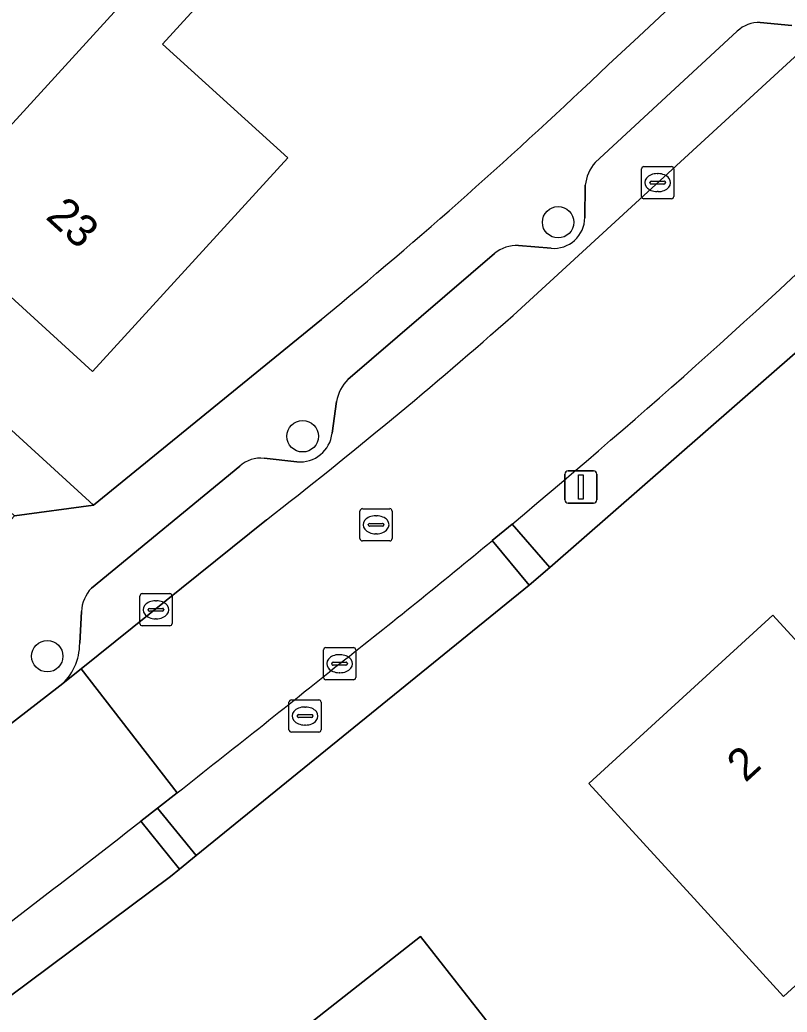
# Model space of a CAD drawing. Extents: x 162661 to 163484, y 380247 to 381230.
# Drawn here: x 163226.14 to 163249.97, y 381043.63 to 381074.46 of the extents above; entities that cross this region are included whole.
import ezdxf

# ---------------------------------------------------------------- set-up
doc = ezdxf.new("R2010")
doc.units = 0
for name, color, linetype in [('IMGEO_Boom', 7, 'Continuous'), ('IMGEO_Brandkraan', 7, 'Continuous'), ('IMGEO_Erf', 7, 'Continuous'), ('IMGEO_Kolk', 7, 'Continuous'), ('IMGEO_Lichtmast', 7, 'Continuous'), ('IMGEO_Pand', 7, 'Continuous'), ('IMGEO_Pand_nummerreeks', 7, 'Continuous'), ('IMGEO_Parkeervlak_halfverhard', 7, 'Continuous'), ('IMGEO_Parkeervlak_open', 7, 'Continuous'), ('IMGEO_Rijbaan_lokaal_open', 7, 'Continuous'), ('IMGEO_Rioolput', 7, 'Continuous'), ('IMGEO_Voetpad_open', 7, 'Continuous')]:
    doc.layers.add(name, color=color, linetype=linetype)

msp = doc.modelspace()

# ---------------------------------------------------------------- linework, layer by layer
at = {"layer": 'IMGEO_Boom'}
for centre in [(163242.859, 381068.171), (163234.923, 381061.523), (163226.986, 381054.691)]:
    msp.add_circle(centre, 0.489, dxfattribs=at)
at = {"layer": 'IMGEO_Brandkraan'}
for p, q in [((163234.496, 381052.406), (163234.496, 381053.258)), ((163234.571, 381053.332), (163235.423, 381053.332)), ((163235.497, 381053.258), (163235.497, 381052.406)), ((163234.755, 381052.826), (163234.755, 381052.838)), ((163234.798, 381052.875), (163235.196, 381052.875)), ((163234.984, 381053.112), (163235.009, 381053.112)), ((163235.239, 381052.838), (163235.239, 381052.826)), ((163235.193, 381052.789), (163234.795, 381052.789)), ((163235.007, 381052.552), (163234.982, 381052.552)), ((163235.423, 381052.332), (163234.571, 381052.332))]:
    msp.add_line(p, q, dxfattribs=at)
for points in [[(163234.496, 381052.406), (163234.496, 381053.258)], [(163234.571, 381053.332), (163235.423, 381053.332)], [(163235.497, 381053.258), (163235.497, 381052.406)], [(163235.423, 381052.332), (163234.571, 381052.332)]]:
    msp.add_lwpolyline(points, dxfattribs=at)
for centre, radius, start, end in [((163234.573, 381053.256), 0.0765, 91.552, 178.448), ((163234.573, 381053.256), 0.0765, 91.552, 178.448), ((163235.421, 381053.256), 0.0765, 1.552, 88.448), ((163235.421, 381053.256), 0.0765, 1.552, 88.448), ((163234.795, 381052.835), 0.0403, 85.8775, 175.7526), ((163235.2, 381052.837), 0.0386, 1.7309, 96.639), ((163234.792, 381052.825), 0.0366, 178.938, 274.7102), ((163235.196, 381052.832), 0.043, 264.8664, 352.4533), ((163234.573, 381052.408), 0.0765, 181.552, 268.448), ((163234.573, 381052.408), 0.0765, 181.552, 268.448), ((163235.421, 381052.408), 0.0765, 271.552, 358.448), ((163235.421, 381052.408), 0.0765, 271.552, 358.448)]:
    msp.add_arc(centre, radius, start, end, dxfattribs=at)
for centre, major_axis, ratio, start_param, end_param in [((163234.983, 381052.832), (-0.387, 0.002), 0.722429, 4.712389, 7.853982), ((163235.008, 381052.832), (-0.39, 0.002), 0.717154, 1.570796, 4.712389)]:
    msp.add_ellipse(centre, major_axis=major_axis, ratio=ratio, start_param=start_param, end_param=end_param, dxfattribs=at)
at = {"layer": 'IMGEO_Erf'}
for points in [[(163226.292, 381096.636), (163223.572, 381099.595), (163222.685, 381100.561), (163202.467, 381083.117), (163228.42, 381059.385), (163235.502, 381065.152)], [(163244.41, 381073.057), (163245.369, 381073.946), (163246.326, 381074.837), (163226.292, 381096.636)], [(163250.303, 381064.174), (163242.599, 381057.45), (163241.963, 381056.895), (163231.612, 381048.494), (163231.099, 381048.078), (163230.812, 381047.845), (163210.838, 381032.957), (163209.732, 381032.133), (163208.437, 381031.168), (163205.931, 381029.575), (163203.137, 381027.533), (163199.236, 381024.792), (163186.779, 381016.648)]]:
    msp.add_lwpolyline(points, dxfattribs=at)
for points in [[(163224.14, 381079.559), (163227.912, 381076.127), (163230.002, 381078.425), (163231.349, 381077.2), (163232.662, 381076.005), (163230.571, 381073.705), (163234.457, 381070.168), (163228.393, 381063.536), (163223.199, 381068.276), (163218.093, 381072.937), (163212.985, 381077.599), (163207.789, 381082.341), (163213.829, 381088.944), (163217.716, 381085.407), (163219.799, 381087.697), (163221.114, 381086.5), (163222.451, 381085.283), (163220.367, 381082.992)], [(163243.81, 381050.738), (163249.526, 381055.966), (163252.9, 381052.276), (163255.575, 381049.352), (163249.859, 381044.124), (163247.184, 381047.048)], [(163235.87, 381036.87), (163232.512, 381034.234), (163229.122, 381038.553), (163232.48, 381041.189), (163238.586, 381045.982), (163241.673, 381042.049), (163244.132, 381038.917), (163238.026, 381034.124)]]:
    msp.add_lwpolyline(points, close=True, dxfattribs=at)
msp.add_arc((163133.163, 381189.447), 161.004, 309.46639, 313.7056, dxfattribs=at)
at = {"layer": 'IMGEO_Kolk'}
for p, q in [((163245.451, 381068.975), (163245.451, 381069.827)), ((163245.526, 381069.901), (163246.378, 381069.901)), ((163246.452, 381069.827), (163246.452, 381068.975)), ((163245.939, 381069.681), (163245.964, 381069.681)), ((163245.71, 381069.395), (163245.71, 381069.407)), ((163246.148, 381069.358), (163245.75, 381069.358)), ((163245.753, 381069.444), (163246.151, 381069.444)), ((163246.194, 381069.407), (163246.194, 381069.395)), ((163246.378, 381068.901), (163245.526, 381068.901)), ((163245.962, 381069.121), (163245.937, 381069.121)), ((163229.864, 381055.707), (163229.864, 381056.559)), ((163229.939, 381056.633), (163230.791, 381056.633)), ((163230.865, 381056.559), (163230.865, 381055.707)), ((163230.352, 381056.413), (163230.377, 381056.413)), ((163230.123, 381056.127), (163230.123, 381056.139)), ((163230.561, 381056.09), (163230.163, 381056.09)), ((163230.166, 381056.176), (163230.564, 381056.176)), ((163230.607, 381056.139), (163230.607, 381056.127)), ((163230.791, 381055.633), (163229.939, 381055.633)), ((163230.375, 381055.853), (163230.35, 381055.853)), ((163235.569, 381054.032), (163235.569, 381054.884)), ((163235.644, 381054.958), (163236.496, 381054.958)), ((163236.057, 381054.738), (163236.082, 381054.738)), ((163236.57, 381054.884), (163236.57, 381054.032)), ((163235.828, 381054.452), (163235.828, 381054.464)), ((163236.266, 381054.415), (163235.868, 381054.415)), ((163235.871, 381054.501), (163236.269, 381054.501)), ((163236.312, 381054.464), (163236.312, 381054.452)), ((163236.08, 381054.178), (163236.055, 381054.178)), ((163236.496, 381053.958), (163235.644, 381053.958))]:
    msp.add_line(p, q, dxfattribs=at)
for points in [[(163245.451, 381068.975), (163245.451, 381069.827)], [(163245.526, 381069.901), (163246.378, 381069.901)], [(163246.452, 381069.827), (163246.452, 381068.975)], [(163246.378, 381068.901), (163245.526, 381068.901)], [(163229.864, 381055.707), (163229.864, 381056.559)], [(163229.939, 381056.633), (163230.791, 381056.633)], [(163230.865, 381056.559), (163230.865, 381055.707)], [(163230.791, 381055.633), (163229.939, 381055.633)], [(163235.569, 381054.032), (163235.569, 381054.884)], [(163235.644, 381054.958), (163236.496, 381054.958)], [(163236.57, 381054.884), (163236.57, 381054.032)], [(163236.496, 381053.958), (163235.644, 381053.958)]]:
    msp.add_lwpolyline(points, dxfattribs=at)
for centre, radius, start, end in [((163245.528, 381069.825), 0.0765, 91.552, 178.448), ((163245.528, 381069.825), 0.0765, 91.552, 178.448), ((163246.376, 381069.825), 0.0765, 1.552, 88.448), ((163246.376, 381069.825), 0.0765, 1.552, 88.448), ((163245.75, 381069.404), 0.0403, 85.8775, 175.7526), ((163245.747, 381069.394), 0.0366, 178.938, 274.7102), ((163246.151, 381069.401), 0.043, 264.8664, 352.4533), ((163246.155, 381069.406), 0.0386, 1.7309, 96.639), ((163245.528, 381068.977), 0.0765, 181.552, 268.448), ((163245.528, 381068.977), 0.0765, 181.552, 268.448), ((163246.376, 381068.977), 0.0765, 271.552, 358.448), ((163246.376, 381068.977), 0.0765, 271.552, 358.448), ((163229.941, 381056.557), 0.0765, 91.552, 178.448), ((163229.941, 381056.557), 0.0765, 91.552, 178.448), ((163230.789, 381056.557), 0.0765, 1.552, 88.448), ((163230.789, 381056.557), 0.0765, 1.552, 88.448), ((163230.163, 381056.136), 0.0403, 85.8775, 175.7526), ((163230.16, 381056.126), 0.0366, 178.938, 274.7102), ((163230.564, 381056.133), 0.043, 264.8664, 352.4533), ((163230.568, 381056.138), 0.0386, 1.7309, 96.639), ((163229.941, 381055.709), 0.0765, 181.552, 268.448), ((163229.941, 381055.709), 0.0765, 181.552, 268.448), ((163230.789, 381055.709), 0.0765, 271.552, 358.448), ((163230.789, 381055.709), 0.0765, 271.552, 358.448), ((163235.646, 381054.882), 0.0765, 91.552, 178.448), ((163235.646, 381054.882), 0.0765, 91.552, 178.448), ((163236.494, 381054.882), 0.0765, 1.552, 88.448), ((163236.494, 381054.882), 0.0765, 1.552, 88.448), ((163235.868, 381054.461), 0.0403, 85.8775, 175.7526), ((163235.865, 381054.451), 0.0366, 178.938, 274.7102), ((163236.269, 381054.458), 0.043, 264.8664, 352.4533), ((163236.273, 381054.463), 0.0386, 1.7309, 96.639), ((163235.646, 381054.034), 0.0765, 181.552, 268.448), ((163235.646, 381054.034), 0.0765, 181.552, 268.448), ((163236.494, 381054.034), 0.0765, 271.552, 358.448), ((163236.494, 381054.034), 0.0765, 271.552, 358.448)]:
    msp.add_arc(centre, radius, start, end, dxfattribs=at)
for centre, major_axis, ratio, start_param, end_param in [((163245.938, 381069.401), (-0.387, 0.002), 0.722429, 4.712389, 7.853982), ((163245.963, 381069.401), (-0.39, 0.002), 0.717154, 1.570796, 4.712389), ((163230.351, 381056.133), (-0.387, 0.002), 0.722429, 4.712389, 7.853982), ((163230.376, 381056.133), (-0.39, 0.002), 0.717154, 1.570796, 4.712389), ((163236.056, 381054.458), (-0.387, 0.002), 0.722429, 4.712389, 7.853982), ((163236.081, 381054.458), (-0.39, 0.002), 0.717154, 1.570796, 4.712389)]:
    msp.add_ellipse(centre, major_axis=major_axis, ratio=ratio, start_param=start_param, end_param=end_param, dxfattribs=at)
at = {"layer": 'IMGEO_Lichtmast'}
for p, q in [((163243.071, 381059.545), (163243.071, 381060.345)), ((163243.071, 381060.345), (163243.071, 381059.545)), ((163243.171, 381060.445), (163243.961, 381060.445)), ((163243.961, 381060.445), (163243.171, 381060.445)), ((163244.061, 381060.345), (163244.061, 381059.545)), ((163244.061, 381059.545), (163244.061, 381060.345)), ((163243.961, 381059.445), (163243.171, 381059.445)), ((163243.171, 381059.445), (163243.961, 381059.445))]:
    msp.add_line(p, q, dxfattribs=at)
msp.add_lwpolyline([(163243.491, 381060.32), (163243.641, 381060.32), (163243.641, 381059.57), (163243.491, 381059.57), (163243.491, 381060.32)], dxfattribs=at)
for centre, start, end in [((163243.171, 381060.345), 90, 180), ((163243.171, 381060.345), 90, 180), ((163243.961, 381060.345), 0, 90), ((163243.961, 381060.345), 360, 90), ((163243.171, 381059.545), 180, 270), ((163243.171, 381059.545), 180, 270), ((163243.961, 381059.545), 270, 0), ((163243.961, 381059.545), 270, 0)]:
    msp.add_arc(centre, 0.1, start, end, dxfattribs=at)
at = {"layer": 'IMGEO_Pand'}
for points in [[(163224.14, 381079.559), (163218.093, 381072.937), (163223.199, 381068.276), (163231.349, 381077.2), (163230.002, 381078.425), (163227.912, 381076.127)], [(163223.199, 381068.276), (163228.393, 381063.536), (163234.457, 381070.168), (163230.571, 381073.705), (163232.662, 381076.005), (163231.349, 381077.2)], [(163252.9, 381052.276), (163249.526, 381055.966), (163243.81, 381050.738), (163247.184, 381047.048), (163249.859, 381044.124), (163255.575, 381049.352)], [(163241.673, 381042.049), (163238.586, 381045.982), (163232.48, 381041.189), (163229.122, 381038.553), (163232.512, 381034.234), (163235.87, 381036.87), (163238.026, 381034.124), (163244.132, 381038.917)]]:
    msp.add_lwpolyline(points, close=True, dxfattribs=at)
at = {"layer": 'IMGEO_Parkeervlak_halfverhard'}
for points in [[(163241.426, 381058.794), (163242.599, 381057.45), (163250.303, 381064.174), (163256.339, 381069.931)], [(163241.963, 381056.895), (163240.814, 381058.285)], [(163231.026, 381050.449), (163230.414, 381049.97), (163231.612, 381048.494), (163241.963, 381056.895)], [(163230.812, 381047.845), (163231.099, 381048.078), (163229.893, 381049.563)], [(163222.56, 381043.953), (163220.171, 381042.171), (163209.668, 381034.526), (163210.838, 381032.957), (163230.812, 381047.845)]]:
    msp.add_lwpolyline(points, dxfattribs=at)
for centre, radius, start, end in [((163093.937, 381235.565), 230.219, 309.84, 313.84255), ((163091.66, 381238.394), 233.851, 308.13679, 309.62937), ((162910.128, 381459.231), 519.69, 308.13232, 308.84306), ((162913.054, 381456.115), 515.433, 306.90408, 307.93041)]:
    msp.add_arc(centre, radius, start, end, dxfattribs=at)
at = {"layer": 'IMGEO_Parkeervlak_open'}
for points in [[(163241.461, 381065.277), (163246.277, 381069.698), (163251.091, 381074.121)], [(163248.425, 381074.109), (163244.01, 381070.028)], [(163250.122, 381074.284), (163249.139, 381074.371)], [(163243.701, 381069.319), (163243.686, 381068.313)], [(163242.64, 381067.364), (163241.63, 381067.446)], [(163240.881, 381067.199), (163236.329, 381063.289)], [(163235.971, 381062.604), (163235.836, 381061.622)], [(163232.966, 381060.591), (163228.358, 381056.803)], [(163234.745, 381060.732), (163233.729, 381060.837)], [(163227.381, 381053.767), (163228.045, 381054.301), (163233.797, 381058.929)], [(163228.046, 381056.082), (163227.994, 381055.093)]]:
    msp.add_lwpolyline(points, dxfattribs=at)
for centre, radius, start, end in [((163249.079, 381073.43), 0.943, 86.374, 133.9269), ((163244.94, 381069.201), 1.245, 138.3543, 174.5481), ((163242.729, 381068.317), 0.957, 264.659, 359.7737), ((163241.567, 381066.377), 1.071, 86.6403, 129.862), ((163139.292, 381180.826), 154.24, 307.78587, 311.48323), ((163237.294, 381062.348), 1.348, 135.7463, 169.0681), ((163234.843, 381061.726), 0.999, 264.3816, 354.0312), ((163233.603, 381059.922), 0.923, 82.1394, 133.6004), ((163229.208, 381056.007), 1.164, 136.8777, 176.3229), ((163226.292, 381055.075), 1.702, 309.7821, 0.5964)]:
    msp.add_arc(centre, radius, start, end, dxfattribs=at)
at = {"layer": 'IMGEO_Rijbaan_lokaal_open'}
for points in [[(163251.091, 381074.121), (163246.277, 381069.698), (163241.461, 381065.277)], [(163233.797, 381058.929), (163228.045, 381054.301), (163231.026, 381050.449)], [(163240.814, 381058.285), (163241.426, 381058.794)], [(163230.414, 381049.97), (163231.026, 381050.449), (163228.045, 381054.301), (163227.381, 381053.767), (163224.616, 381051.636), (163220.037, 381048.125), (163219.63, 381047.825), (163222.56, 381043.953)], [(163229.893, 381049.563), (163230.414, 381049.97)]]:
    msp.add_lwpolyline(points, dxfattribs=at)
for centre, radius, start, end in [((163093.937, 381235.565), 230.219, 309.84, 313.84255), ((163139.292, 381180.826), 154.24, 307.78587, 311.48323), ((163091.66, 381238.394), 233.851, 308.13679, 309.62937), ((162910.128, 381459.231), 519.69, 308.13232, 308.84306), ((162913.054, 381456.115), 515.433, 306.90408, 307.93041)]:
    msp.add_arc(centre, radius, start, end, dxfattribs=at)
at = {"layer": 'IMGEO_Rioolput'}
for p, q in [((163236.702, 381058.347), (163236.702, 381059.199)), ((163236.777, 381059.273), (163237.629, 381059.273)), ((163237.19, 381059.053), (163237.215, 381059.053)), ((163237.703, 381059.199), (163237.703, 381058.347)), ((163236.961, 381058.767), (163236.961, 381058.779)), ((163237.399, 381058.73), (163237.001, 381058.73)), ((163237.004, 381058.816), (163237.402, 381058.816)), ((163237.445, 381058.779), (163237.445, 381058.767)), ((163237.213, 381058.493), (163237.188, 381058.493)), ((163237.629, 381058.273), (163236.777, 381058.273))]:
    msp.add_line(p, q, dxfattribs=at)
for points in [[(163236.702, 381058.347), (163236.702, 381059.199)], [(163236.777, 381059.273), (163237.629, 381059.273)], [(163237.703, 381059.199), (163237.703, 381058.347)], [(163237.629, 381058.273), (163236.777, 381058.273)]]:
    msp.add_lwpolyline(points, dxfattribs=at)
for centre, radius, start, end in [((163236.779, 381059.197), 0.0765, 91.552, 178.448), ((163236.779, 381059.197), 0.0765, 91.552, 178.448), ((163237.627, 381059.197), 0.0765, 1.552, 88.448), ((163237.627, 381059.197), 0.0765, 1.552, 88.448), ((163237.001, 381058.776), 0.0403, 85.8775, 175.7526), ((163236.998, 381058.766), 0.0366, 178.938, 274.7102), ((163237.402, 381058.773), 0.043, 264.8664, 352.4533), ((163237.406, 381058.778), 0.0386, 1.7309, 96.639), ((163236.779, 381058.349), 0.0765, 181.552, 268.448), ((163236.779, 381058.349), 0.0765, 181.552, 268.448), ((163237.627, 381058.349), 0.0765, 271.552, 358.448), ((163237.627, 381058.349), 0.0765, 271.552, 358.448)]:
    msp.add_arc(centre, radius, start, end, dxfattribs=at)
for centre, major_axis, ratio, start_param, end_param in [((163237.189, 381058.773), (-0.387, 0.002), 0.722429, 4.712389, 7.853982), ((163237.214, 381058.773), (-0.39, 0.002), 0.717154, 1.570796, 4.712389)]:
    msp.add_ellipse(centre, major_axis=major_axis, ratio=ratio, start_param=start_param, end_param=end_param, dxfattribs=at)
at = {"layer": 'IMGEO_Voetpad_open'}
for points in [[(163203.86, 381079.379), (163218.225, 381066.231), (163218.707, 381065.79), (163218.639, 381065.715), (163225.974, 381059.047), (163228.42, 381059.385), (163202.467, 381083.117), (163201.546, 381083.959), (163201.418, 381084.076), (163200.571, 381084.851), (163196.28, 381081.408), (163196.99, 381080.281), (163197.39, 381079.623), (163210.472, 381058.155), (163213.82, 381060.479)], [(163252.905, 381081.1), (163250.091, 381078.391), (163249.376, 381079.181), (163248.871, 381078.733), (163247.166, 381077.219), (163247.961, 381076.375), (163247.567, 381076.005), (163247.049, 381075.519), (163246.326, 381074.837), (163245.369, 381073.946), (163244.41, 381073.057)], [(163244.01, 381070.028), (163248.425, 381074.109)], [(163249.139, 381074.371), (163250.122, 381074.284)], [(163243.686, 381068.313), (163243.701, 381069.319)], [(163241.63, 381067.446), (163242.64, 381067.364)], [(163236.329, 381063.289), (163240.881, 381067.199)], [(163235.502, 381065.152), (163228.42, 381059.385), (163225.974, 381059.047), (163222.602, 381055.389), (163222.298, 381055.058), (163215.608, 381049.723), (163215.696, 381049.583), (163207.172, 381043.323), (163198.909, 381037.268), (163198.426, 381036.914), (163197.985, 381036.604), (163189.322, 381030.523)], [(163235.836, 381061.622), (163235.971, 381062.604)], [(163228.358, 381056.803), (163232.966, 381060.591)], [(163233.729, 381060.837), (163234.745, 381060.732)], [(163227.994, 381055.093), (163228.046, 381056.082)], [(163220.037, 381048.125), (163224.616, 381051.636), (163227.381, 381053.767)]]:
    msp.add_lwpolyline(points, dxfattribs=at)
for points in [[(163241.426, 381058.794), (163240.814, 381058.285), (163241.963, 381056.895), (163242.599, 381057.45)], [(163230.414, 381049.97), (163229.893, 381049.563), (163231.099, 381048.078), (163231.612, 381048.494)]]:
    msp.add_lwpolyline(points, close=True, dxfattribs=at)
for centre, radius, start, end in [((163249.079, 381073.43), 0.943, 86.374, 133.9269), ((163133.163, 381189.447), 161.004, 309.46639, 313.7056), ((163244.94, 381069.201), 1.245, 138.3543, 174.5481), ((163242.729, 381068.317), 0.957, 264.659, 359.7737), ((163241.567, 381066.377), 1.071, 86.6403, 129.862), ((163237.294, 381062.348), 1.348, 135.7463, 169.0681), ((163234.843, 381061.726), 0.999, 264.3816, 354.0312), ((163233.603, 381059.922), 0.923, 82.1394, 133.6004), ((163229.208, 381056.007), 1.164, 136.8777, 176.3229), ((163226.292, 381055.075), 1.702, 309.7821, 0.5964)]:
    msp.add_arc(centre, radius, start, end, dxfattribs=at)

# ---------------------------------------------------------------- texts
at = {"layer": 'IMGEO_Pand_nummerreeks'}
for s, rotation, p in [('23', 317.6137, (163226.905, 381068.305)), ('2', 42.4468, (163248.676, 381050.744))]:
    msp.add_text(s, height=1, rotation=rotation, dxfattribs=at).set_placement(p)

doc.saveas('drawing.dxf')
